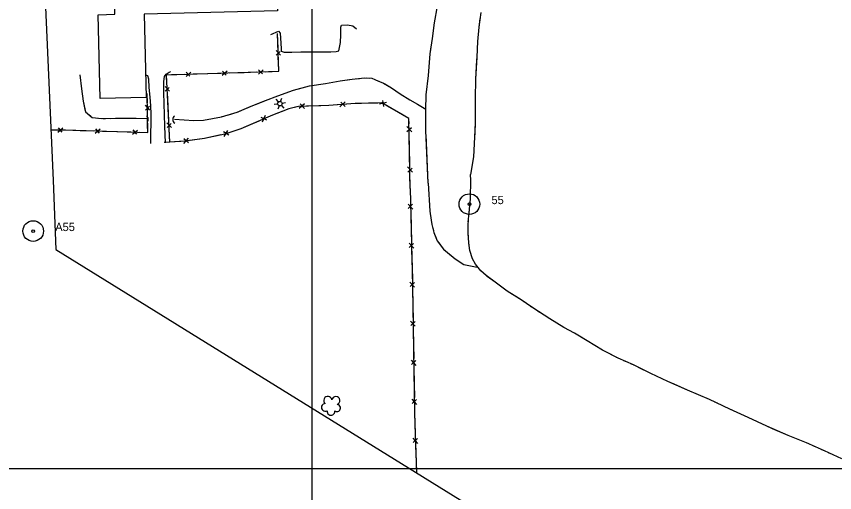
# Model space of a CAD drawing. Extents: x 353423 to 364002, y 127000 to 201942.
# Drawn here: x 358785 to 359379, y 157983 to 158328 of the extents above; entities that cross this region are included whole.
import ezdxf

# ---------------------------------------------------------------- set-up
doc = ezdxf.new("R2010")
doc.units = 0
for name, color, linetype in [('E_DTM_SlopeBottom', 7, 'Continuous'), ('E_FEN_Generic', 7, 'Continuous'), ('E_LAND_BrushLine', 7, 'Continuous'), ('E_LAND_TreeLine', 7, 'Continuous'), ('E_MISCPROP', 7, 'Continuous'), ('E_RDWY_AsphConc', 7, 'Continuous'), ('E_RDWY_Gravel', 7, 'Continuous'), ('E_STRUCT_WingWall', 7, 'Continuous'), ('E_WTR_FlowLine', 7, 'Continuous')]:
    doc.layers.add(name, color=color, linetype=linetype)

msp = doc.modelspace()

# ---------------------------------------------------------------- linework, layer by layer
at = {"layer": 'E_DTM_SlopeBottom'}
for p, q in [((358977.07, 158300.18), (358973.9, 158303.59)), ((358974.01, 158300.24), (358976.91, 158302.98)), ((358934.82, 158285.66), (358938.24, 158288.82)), ((358934.89, 158288.72), (358937.62, 158285.81)), ((358961.14, 158286.46), (358964.56, 158289.62)), ((358961.21, 158289.52), (358963.94, 158286.61)), ((358908.51, 158284.86), (358911.92, 158288.02)), ((358908.57, 158287.92), (358911.31, 158285.01)), ((358896.5, 158274.06), (358893.26, 158277.41)), ((358893.43, 158274.07), (358896.29, 158276.86)), ((358994.56, 158265.01), (358990.73, 158261.47)), ((359023.93, 158266.4), (359020.26, 158262.68)), ((359024, 158262.96), (359020.8, 158266.09)), ((359054.07, 158265.81), (359048.95, 158264.8)), ((359052.2, 158262.93), (359051.31, 158267.31)), ((358882.15, 158260.31), (358878.96, 158263.89)), ((358878.99, 158260.44), (358882.05, 158263.2)), ((358994.48, 158261.57), (358991.42, 158264.84)), ((358967.08, 158253.16), (358963.04, 158255.07)), ((358965.89, 158256.38), (358963.64, 158251.67)), ((358815.3, 158244.39), (358818.98, 158247.49)), ((358815.52, 158247.55), (358818.19, 158244.41)), ((358897.84, 158247.76), (358894.6, 158251.12)), ((358894.77, 158247.77), (358897.63, 158250.56)), ((359072.35, 158244.69), (359068.85, 158248.56)), ((359068.91, 158244.81), (359072.22, 158247.83)), ((358842.42, 158243.64), (358846.14, 158246.69)), ((358842.68, 158246.79), (358845.31, 158243.62)), ((358869.56, 158242.82), (358873.28, 158245.86)), ((358869.82, 158245.96), (358872.45, 158242.79)), ((358939.53, 158242.3), (358935.69, 158244.59)), ((358938.66, 158245.62), (358935.96, 158241.15)), ((358910.06, 158240.04), (358906.64, 158236.1)), ((358910.35, 158236.62), (358906.96, 158239.54)), ((359072.87, 158215.2), (359069.37, 158219.07)), ((359069.44, 158215.32), (359072.74, 158218.34)), ((359069.74, 158192.05), (359073.12, 158188.35)), ((359073.04, 158191.96), (359069.88, 158189.04)), ((359070.41, 158163.73), (359073.8, 158160.03)), ((359073.71, 158163.63), (359070.55, 158160.71)), ((359071.09, 158135.4), (359074.47, 158131.7)), ((359074.39, 158135.3), (359071.23, 158132.39)), ((359071.58, 158107.08), (359074.94, 158103.36)), ((359074.88, 158106.96), (359071.7, 158104.07)), ((359072.06, 158078.75), (359075.41, 158075.02)), ((359075.35, 158078.63), (359072.18, 158075.73)), ((359072.53, 158050.42), (359075.89, 158046.69)), ((359075.83, 158050.3), (359072.65, 158047.4)), ((359073.25, 158022.07), (359076.66, 158018.39)), ((359076.55, 158021.99), (359073.41, 158019.05))]:
    msp.add_line(p, q, dxfattribs=at)
for points in [[(358896.73, 158237.19), (358894.24, 158286.07), (358975.83, 158288.55), (358974.89, 158315.94)], [(358975.26, 158305.25), (358974.89, 158315.94)], [(358975.79, 158289.63), (358975.47, 158299.03)], [(358966.21, 158288.25), (358975.83, 158288.55), (358975.79, 158289.63)], [(358894.6, 158279.09), (358894.24, 158286.07), (358897.96, 158286.18)], [(358897.96, 158286.18), (358907.36, 158286.47)], [(358913.58, 158286.65), (358924.27, 158286.98)], [(358924.27, 158286.98), (358933.68, 158287.27)], [(358939.9, 158287.46), (358950.59, 158287.78)], [(358950.59, 158287.78), (358960, 158288.07)], [(358810.32, 158246.17), (358820.97, 158245.99), (358880.64, 158244.17), (358880.32, 158272.24), (358879.53, 158272.26)], [(358880.4, 158265.57), (358880.32, 158272.24), (358879.53, 158272.26)], [(358895.39, 158263.48), (358894.91, 158272.88)], [(359071.24, 158203.4), (359070.33, 158254.32), (359050.71, 158265.62), (359031.24, 158265.1), (359012.09, 158263.66), (358990.12, 158263.04), (358983.02, 158261.31), (358971.31, 158256.72), (358948.36, 158246.8), (358936.61, 158243.03), (358921.84, 158239.83), (358907.44, 158237.82), (358892.64, 158236.95)], [(359035.81, 158265.22), (359031.24, 158265.1), (359025.29, 158264.65)], [(359047.79, 158265.54), (359035.81, 158265.22)], [(358880.58, 158249.45), (358880.47, 158259.16)], [(358895.94, 158252.8), (358895.39, 158263.48)], [(358977.51, 158259.15), (358971.31, 158256.72), (358967.75, 158255.18)], [(358988.91, 158262.74), (358983.02, 158261.31), (358977.51, 158259.15)], [(359006.38, 158263.5), (358995.84, 158263.2)], [(359018.34, 158264.13), (359012.09, 158263.66), (359006.38, 158263.5)], [(359063.35, 158258.34), (359054.22, 158263.6)], [(359070.4, 158250.39), (359070.33, 158254.32), (359063.35, 158258.34)], [(358874.89, 158244.35), (358880.64, 158244.17), (358880.58, 158249.45)], [(358950.35, 158247.66), (358948.36, 158246.8), (358940.39, 158244.24)], [(358961.35, 158252.41), (358950.35, 158247.66)], [(358810.32, 158246.17), (358814.2, 158246.11)], [(358820.61, 158246), (358820.97, 158245.99), (358831.64, 158245.67)], [(358831.64, 158245.67), (358841.34, 158245.37)], [(358847.75, 158245.18), (358858.78, 158244.84)], [(358858.78, 158244.84), (358868.48, 158244.54)], [(358896.73, 158237.19), (358896.25, 158246.59)], [(358933.68, 158242.39), (358921.97, 158239.86)], [(359070.71, 158232.89), (359070.53, 158243.43)], [(358904.6, 158237.65), (358892.64, 158236.95)], [(358921.97, 158239.86), (358921.84, 158239.83), (358911.53, 158238.39)], [(359070.93, 158220.91), (359070.71, 158232.89)], [(359071.24, 158203.4), (359071.05, 158213.94)], [(359071.24, 158203.4), (359071.48, 158193.28)], [(359071.24, 158203.4), (359072.92, 158132.84), (359074.48, 158039.99), (359075.79, 157997.03)], [(359071.64, 158186.58), (359071.91, 158175.07)], [(359071.91, 158175.07), (359072.15, 158164.95)], [(359072.31, 158158.26), (359072.59, 158146.74)], [(359072.59, 158146.74), (359072.83, 158136.62)], [(359072.97, 158129.93), (359073.16, 158118.42)], [(359073.16, 158118.42), (359073.33, 158108.29)], [(359073.44, 158101.6), (359073.64, 158090.08)], [(359073.64, 158090.08), (359073.81, 158079.96)], [(359073.92, 158073.27), (359074.11, 158061.75)], [(359074.11, 158061.75), (359074.28, 158051.63)], [(359074.39, 158044.93), (359074.48, 158039.99), (359074.68, 158033.42)], [(359074.68, 158033.42), (359074.98, 158023.3)], [(359075.19, 158016.61), (359075.54, 158005.1)], [(359075.54, 158005.1), (359075.79, 157997.03)]]:
    msp.add_lwpolyline(points, dxfattribs=at)
for centre, radius, start, end in [((358878.35, 158253.79), 2.7, 314.67206, 60.91162), ((358902.14, 158253.71), 3.31, 129.03622, 235.27578)]:
    msp.add_arc(centre, radius, start, end, dxfattribs=at)
at = {"layer": 'E_FEN_Generic'}
for centre, radius, start, end in [((359011.42, 158049.55), 2.97, 8.71927, 229.95316), ((359017.27, 158049.47), 2.97, 286.37009, 169.34336), ((359009.58, 158044.5), 2.78, 91.69017, 299.46316), ((359018.06, 158044.01), 2.61, 231.07532, 89.00793), ((359013.68, 158041.52), 2.78, 168.36718, 9.37823)]:
    msp.add_arc(centre, radius, start, end, dxfattribs=at)
at = {"layer": 'E_LAND_BrushLine'}
for p, q in [((358975.55, 158266.4), (358973.85, 158268.39)), ((358977.15, 158266.66), (358978, 158269.03)), ((358978.26, 158265.37), (358980.71, 158265.88)), ((358975.02, 158264.79), (358972.46, 158264.36)), ((358976.05, 158263.57), (358975.18, 158261.12)), ((358977.71, 158263.83), (358979.37, 158261.86))]:
    msp.add_line(p, q, dxfattribs=at)
msp.add_circle((358976.62, 158265.11), 1.64, dxfattribs=at)
at = {"layer": 'E_LAND_TreeLine'}
for p, q in [((359000, 157500), (359000, 160500)), ((359000, 156000), (359000, 158500)), ((358500, 158000), (362500, 158000)), ((358500, 158000), (362500, 158000))]:
    msp.add_line(p, q, dxfattribs=at)
at = {"layer": 'E_MISCPROP'}
for points in [[(358970.1, 158315.23), (358975.63, 158317.83), (358976.78, 158316.3), (358976.98, 158312.59), (358977.29, 158308.99), (358977.45, 158304.8), (358977.6, 158303.09), (358979.77, 158302.41), (358985.31, 158302.46), (358991.81, 158302.6), (358997.95, 158302.72), (359005.06, 158302.67), (359009.52, 158302.73), (359013.57, 158302.74), (359017.58, 158302.86), (359019.46, 158303.33), (359020.57, 158309.48), (359020.91, 158315.01), (359020.84, 158318.81), (359020.79, 158320.68), (359021.3, 158322.01), (359025.7, 158322.36), (359029.5, 158321.49), (359032.33, 158319.39)], [(358882.87, 158236.25), (358883.01, 158243.37), (358883.12, 158250.87), (358883.14, 158257.38), (358882.91, 158263.53), (358882.42, 158269.77), (358881.78, 158276.71), (358881.55, 158282.8), (358880.72, 158285.17), (358879.19, 158285.77)], [(358893.51, 158236.7), (358893.08, 158248.75), (358892.82, 158256.98), (358892.55, 158265.25), (358892.36, 158273.02), (358892.29, 158281.11), (358892.76, 158284.85), (358894.02, 158286.57), (358896.22, 158288), (358897.33, 158288.3)]]:
    msp.add_lwpolyline(points, dxfattribs=at)
at = {"layer": 'E_RDWY_AsphConc'}
for centre, radius in [((359114.27, 158192.11), 7.5), ((359114.27, 158192.11), 7.5), ((359114.27, 158192.11), 0.96), ((359114.27, 158192.11), 0.96), ((358797.48, 158172.54), 7.5), ((358797.48, 158172.54), 7.5), ((358797.48, 158172.54), 0.96), ((358797.48, 158172.54), 0.96)]:
    msp.add_circle(centre, radius, dxfattribs=at)
at = {"layer": 'E_RDWY_Gravel'}
for points in [[(359576.17, 160018.15), (359573.9, 159604.19), (358778.97, 158953.31), (358811.96, 158209.24)], [(358811.96, 158209.24), (358813.84, 158159.23), (359708.18, 157605.47), (359768.73, 156411.68)]]:
    msp.add_lwpolyline(points, dxfattribs=at)
at = {"layer": 'E_STRUCT_WingWall'}
msp.add_line((359114.93, 158196.01), (359115.14, 158200.82), dxfattribs=at)
for points in [[(359084.22, 158207.38), (359082.7, 158245.59), (359082.61, 158260.51), (359082.89, 158271.39), (359084.5, 158285.52), (359085.83, 158301.3), (359087.4, 158312.46), (359088.84, 158323.88), (359091, 158335.82), (359093.02, 158349.44), (359094.4, 158359.61), (359095.87, 158369.12), (359096.7, 158377.43), (359096.64, 158386.6), (359096, 158392.91), (359094.86, 158398.58), (359094.19, 158400.94)], [(359086.29, 158304.56), (359087.4, 158312.46), (359088.84, 158323.88), (359091, 158335.82), (359091.54, 158339.46)], [(359122.48, 158331.37), (359121.07, 158320.55), (359120.16, 158310.27), (359119.54, 158298.84), (359118.57, 158282.97), (359118.34, 158268.81), (359118.5, 158251.24), (359118, 158240.66), (359117.2, 158226.57), (359115.05, 158213.62)], [(359121.88, 158326.79), (359121.07, 158320.55), (359120.16, 158310.27), (359119.54, 158298.84), (359119.41, 158296.7)], [(359082.84, 158269.43), (359082.89, 158271.39), (359084.5, 158285.52), (359085.83, 158301.3), (359086.29, 158304.56)], [(359119.41, 158296.7), (359118.57, 158282.97), (359118.34, 158268.81), (359118.36, 158266.52)], [(358831.25, 158285.93), (358832.56, 158275.94), (358833.77, 158266.79), (358835.36, 158259.21), (358840.23, 158255.13), (358847.43, 158254.3), (358857.18, 158254.46), (358864.78, 158254.45), (358870.31, 158254.49), (358872.33, 158254.47), (358880.33, 158254.25)], [(358831.25, 158285.93), (358832.56, 158275.94), (358833.77, 158266.79), (358835.28, 158259.59)], [(358900.01, 158253.75), (358914.1, 158252.84), (358921.26, 158253.08), (358934.12, 158255.52), (358945.57, 158258.82), (358955.75, 158263.14), (358966.19, 158267.38), (358975.01, 158270.85), (358986.6, 158274.85), (358998.04, 158278.08), (359009.72, 158279.82), (359020.42, 158281.65), (359029.21, 158282.74), (359038.13, 158283.86), (359043.28, 158283.53), (359047.85, 158281.58), (359051.79, 158279.98), (359057.75, 158276.5), (359064.04, 158272.27), (359071.06, 158267.91), (359076.62, 158264.66), (359077.84, 158264.02), (359082.62, 158261.11)], [(359031.99, 158283.09), (359034.39, 158283.39)], [(359039.19, 158283.8), (359041.6, 158283.64)], [(358992.69, 158276.57), (358998.04, 158278.08), (359009.72, 158279.82), (359020.42, 158281.65), (359027.19, 158282.49)], [(359046.17, 158282.3), (359047.85, 158281.58), (359048.4, 158281.36)], [(359052.8, 158279.38), (359057.75, 158276.5), (359064.04, 158272.27), (359071.06, 158267.91), (359076.62, 158264.66), (359077.84, 158264.02), (359082.62, 158261.11)], [(358959.73, 158264.76), (358966.19, 158267.38), (358975.01, 158270.85), (358986.6, 158274.85), (358992.69, 158276.57)], [(358946.35, 158259.15), (358948.58, 158260.1)], [(358953.03, 158261.99), (358955.25, 158262.93)], [(359082.65, 158262.13), (359082.72, 158264.57)], [(359118.4, 158262.36), (359118.41, 158260.27)], [(358837.89, 158257.1), (358839.29, 158255.91)], [(358842.67, 158254.85), (358844.5, 158254.64)], [(358848.16, 158254.31), (358850, 158254.34)], [(358853.68, 158254.4), (358857.18, 158254.46), (358864.78, 158254.45), (358870.31, 158254.49), (358872.33, 158254.47), (358880.33, 158254.25)], [(358900.01, 158253.75), (358914.1, 158252.84), (358921.26, 158253.08), (358934.12, 158255.52), (358934.77, 158255.71)], [(358939.42, 158257.05), (358941.74, 158257.72)], [(359082.64, 158254.83), (359082.63, 158257.26)], [(359118.45, 158256.11), (359118.47, 158254.02)], [(359082.68, 158247.52), (359082.67, 158249.96)], [(359118.43, 158249.86), (359118.33, 158247.78)], [(359084.22, 158207.38), (359082.81, 158242.65)], [(359118.14, 158243.62), (359118, 158240.66), (359117.2, 158226.57), (359115.05, 158213.62)], [(359113.97, 158185.21), (359114.34, 158188.45), (359114.93, 158196.01), (359115.14, 158200.82), (359115.26, 158205.2), (359115.22, 158210.15), (359115.09, 158213.01), (359115.05, 158213.62)], [(359115.14, 158200.82), (359115.26, 158205.2), (359115.22, 158210.15), (359115.09, 158213.01), (359115.05, 158213.62)], [(359084.22, 158207.38), (359085.45, 158186.88), (359087.01, 158177.38), (359088.54, 158171.39), (359090.8, 158165.52), (359095.38, 158159.41), (359104.01, 158152.29), (359110.11, 158148.33), (359116.15, 158147.02), (359118.72, 158146.63), (359120.38, 158146.33)], [(359084.22, 158207.38), (359085.45, 158186.88), (359086.78, 158178.77)], [(359384.65, 158007.17), (359372.08, 158012.85), (359359.16, 158018.77), (359345.85, 158023.98), (359330.19, 158030.89), (359316.69, 158037.16), (359303.45, 158043.23), (359288.57, 158050.21), (359272.63, 158056.98), (359258.46, 158063.21), (359246.12, 158069.01), (359233.33, 158075.28), (359222.31, 158080.22), (359210.89, 158086.1), (359199.69, 158092.91), (359190.57, 158098.43), (359182.92, 158102.63), (359172.65, 158108.76), (359160.2, 158116.79), (359151.04, 158123.15), (359141.76, 158128.96), (359132.86, 158135.37), (359126.5, 158140.21), (359122.46, 158143.74), (359118.58, 158148.58), (359116.45, 158152.29), (359114.65, 158158.5), (359113.85, 158164.2), (359113.44, 158170.86), (359113.38, 158176.3), (359113.52, 158181.27), (359114.34, 158188.45), (359114.93, 158196.01)], [(359113.47, 158179.34), (359113.52, 158181.27), (359113.53, 158181.3)], [(359087.64, 158174.9), (359088.13, 158172.98)], [(359113.41, 158173.45), (359113.39, 158175.42)], [(359089.37, 158169.22), (359090.09, 158167.37)], [(359091.99, 158163.93), (359093.18, 158162.35)], [(359113.64, 158167.57), (359113.52, 158169.53)], [(359095.61, 158159.22), (359104.01, 158152.29), (359110.11, 158148.33), (359116.15, 158147.02), (359118.72, 158146.63), (359120.38, 158146.33)], [(359127.25, 158139.63), (359126.5, 158140.21), (359122.46, 158143.74), (359118.58, 158148.58), (359116.45, 158152.29), (359114.65, 158158.5), (359113.93, 158163.66)], [(359150.62, 158123.41), (359141.76, 158128.96), (359132.86, 158135.37), (359127.25, 158139.63)], [(359155.47, 158120.07), (359153.86, 158121.19)], [(359160.31, 158116.71), (359160.2, 158116.79), (359158.7, 158117.83)], [(359165.26, 158113.52), (359163.61, 158114.59)], [(359193.02, 158096.94), (359190.57, 158098.43), (359182.92, 158102.63), (359172.65, 158108.76), (359168.56, 158111.39)], [(359217.62, 158082.63), (359210.89, 158086.1), (359199.69, 158092.91), (359193.02, 158096.94)], [(359222.87, 158079.97), (359222.31, 158080.22), (359221.11, 158080.84)], [(359228.24, 158077.56), (359226.45, 158078.36)], [(359233.61, 158075.14), (359233.33, 158075.28), (359231.83, 158075.95)], [(359262.88, 158061.27), (359258.46, 158063.21), (359246.12, 158069.01), (359237.14, 158073.41)], [(359289.02, 158050), (359288.57, 158050.21), (359272.63, 158056.98), (359262.88, 158061.27)], [(359294.35, 158047.5), (359292.58, 158048.33)], [(359299.68, 158045), (359297.91, 158045.83)], [(359305.02, 158042.51), (359303.45, 158043.23), (359303.24, 158043.33)], [(359334.47, 158029), (359330.19, 158030.89), (359316.69, 158037.16), (359308.59, 158040.87)], [(359360.73, 158018.05), (359359.16, 158018.77), (359345.85, 158023.98), (359334.47, 158029)], [(359366.09, 158015.59), (359364.3, 158016.41)], [(359371.44, 158013.14), (359369.66, 158013.96)], [(359376.8, 158010.71), (359375.02, 158011.52)]]:
    msp.add_lwpolyline(points, dxfattribs=at)
at = {"layer": 'E_WTR_FlowLine'}
msp.add_lwpolyline([(358974.84, 158332.47), (358878.11, 158330.1), (358879.59, 158269.57), (358846.2, 158268.75), (358844.71, 158329.64), (358856.69, 158329.94), (358855.79, 158366.43), (358949, 158368.72), (358948.6, 158384.68), (358973.54, 158385.3)], close=True, dxfattribs=at)

# ---------------------------------------------------------------- texts
at = {"layer": 'E_RDWY_AsphConc'}
for s, p in [('55', (359130.27, 158192.11)), ('55', (359130.27, 158192.11)), ('A55', (358813.48, 158172.54)), ('A55', (358813.48, 158172.54))]:
    msp.add_text(s, height=6, dxfattribs=at).set_placement(p)

doc.saveas('drawing.dxf')
